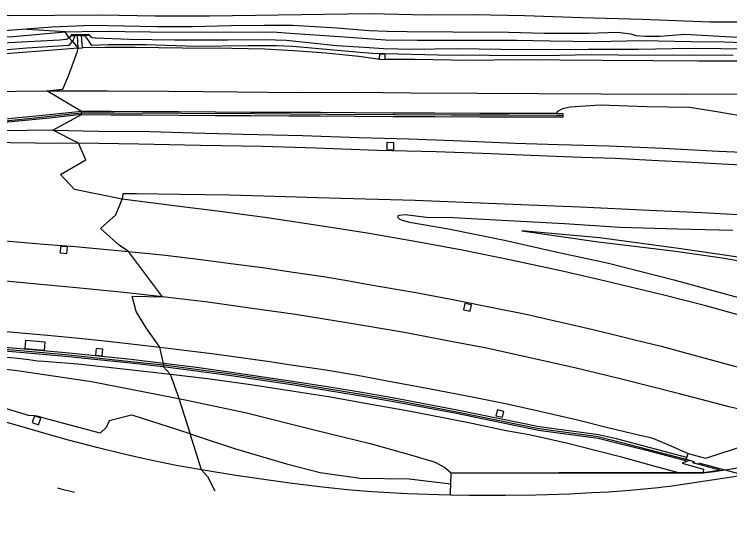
# Model space of a CAD drawing. Extents: x 162157 to 163165, y 378998 to 380775.
# Drawn here: x 162401.6 to 162575.6, y 379469 to 379597.6 of the extents above; entities that cross this region are included whole.
import ezdxf

# ---------------------------------------------------------------- set-up
doc = ezdxf.new("R2010")
doc.units = 0
for name, color, linetype in [('IMGEO_Berm_gesloten', 7, 'Continuous'), ('IMGEO_Berm_groen', 7, 'Continuous'), ('IMGEO_Geluidsscherm', 7, 'Continuous'), ('IMGEO_Grasland_overig', 7, 'Continuous'), ('IMGEO_Groenvoorziening', 7, 'Continuous'), ('IMGEO_Heide', 7, 'Continuous'), ('IMGEO_Muur', 7, 'Continuous'), ('IMGEO_Rijbaan_autosnelweg', 7, 'Continuous'), ('IMGEO_Rijbaan_autoweg', 7, 'Continuous'), ('IMGEO_Terreindeel_gesloten', 7, 'Continuous')]:
    doc.layers.add(name, color=color, linetype=linetype)

msp = doc.modelspace()

# ---------------------------------------------------------------- linework, layer by layer
at = {"layer": 'IMGEO_Berm_gesloten'}
for points in [[(162491.75, 379586.61), (162491.75, 379587.82), (162490.43, 379587.89), (162490.35, 379586.66)], [(162577.99, 379487.24), (162574.58, 379486.68), (162573.39, 379486.48), (162571.92, 379486.29), (162569.12, 379485.92), (162507.8, 379485.86)], [(162507.74, 379483.36), (162507.8, 379485.86)], [(162507.67, 379480.61), (162507.68, 379481.18), (162507.74, 379483.36)]]:
    msp.add_lwpolyline(points, dxfattribs=at)
at = {"layer": 'IMGEO_Berm_groen'}
for points in [[(162226.3, 379588.13), (162235.66, 379588.11), (162244.07, 379588.18), (162253.45, 379588.34), (162260.16, 379588.43), (162264.92, 379588.24), (162269.53, 379588.31), (162276.24, 379588.38), (162283.25, 379588.64), (162287.66, 379588.8), (162292.1, 379588.79), (162298.71, 379589.08), (162304.81, 379589.46), (162312.78, 379589.81), (162319.03, 379590.06), (162327.02, 379590.27), (162332.34, 379590.33), (162340.47, 379590.64), (162347.66, 379590.97), (162354.33, 379591.27), (162367.26, 379591.34), (162389.11, 379591.62), (162401.27, 379592.19), (162413.98, 379593.31)], [(162413.98, 379593.31), (162422.33, 379593.48), (162434.68, 379593.33), (162449.97, 379593.26), (162464.43, 379593.34), (162468.69, 379593), (162480.69, 379592.23), (162491.89, 379591.38), (162499.63, 379591.28), (162510.72, 379591.34), (162523.71, 379591.28), (162531.88, 379591.13), (162542.99, 379590.97), (162554.21, 379591.19), (162566.05, 379590.99), (162574.3, 379590.89), (162583.11, 379590.58)], [(162414.9, 379591.87), (162413.98, 379593.31)], [(162415.5, 379592.56), (162414.9, 379591.87)], [(162416.26, 379592.38), (162415.71, 379590.98)], [(162417.14, 379589.37), (162416.94, 379592.41)], [(162418.19, 379589.42), (162417.88, 379592.44)], [(162418.65, 379592.46), (162419.63, 379591.17), (162420.12, 379590.32), (162420.55, 379590.08), (162424.38, 379590.22), (162433.64, 379590.21), (162445.83, 379589.82), (162458.36, 379590.02), (162465.33, 379590), (162469.32, 379589.81), (162474.76, 379589.37), (162484.7, 379588.46), (162488.74, 379588.17), (162491.61, 379588.08), (162504.65, 379587.73), (162517.05, 379587.69), (162530.26, 379587.55), (162541.88, 379587.8), (162554.84, 379587.66), (162567.37, 379587.7), (162576.45, 379587.63)], [(162581.24, 379589.1), (162565.89, 379589.25), (162553.31, 379589.04), (162541.15, 379589.06), (162525.17, 379588.91), (162509.34, 379589.19), (162498.25, 379589), (162491.42, 379589.21), (162486.71, 379589.55), (162479.93, 379589.96), (162467.79, 379591.23), (162462.43, 379591.38), (162453.62, 379591.28), (162440.58, 379591.34), (162429.54, 379591.45), (162421.3, 379591.78), (162420.5, 379591.88), (162420.26, 379592.04), (162419.92, 379592.45), (162419.59, 379592.7)], [(162296.2, 379585.46), (162306.65, 379585.66), (162316.35, 379586.18), (162325.45, 379586.6), (162332.65, 379586.97), (162341.48, 379587.12), (162353.77, 379587.62), (162369.29, 379587.82), (162384.26, 379588.23), (162385.88, 379588.36), (162386.3, 379588.55), (162387.63, 379588.49), (162388.56, 379588.29), (162394.29, 379588.46), (162399.04, 379588.93), (162404.66, 379589.46), (162414.82, 379590.12), (162415.19, 379590.34), (162415.71, 379590.98)], [(162414.9, 379591.87), (162414.19, 379591.44), (162412.65, 379591.31), (162400.26, 379590.62), (162389.57, 379589.88), (162381.37, 379589.75), (162369.53, 379589.55), (162358.3, 379589.44), (162355.77, 379589.39), (162353.33, 379589.33), (162346.07, 379589.12), (162338.61, 379588.86), (162330.25, 379588.6), (162320.23, 379588.29), (162309.22, 379587.73), (162298.19, 379587.17)], [(162415.71, 379590.98), (162417.14, 379589.37)], [(162417.95, 379573.98), (162409.49, 379578.94)], [(162708.35, 379571.92), (162699.77, 379572.19), (162689.21, 379572.88), (162679.39, 379572.99), (162669.8, 379573.13), (162648.97, 379572.76), (162636.95, 379572.95), (162623.53, 379573.1), (162612.26, 379572.77), (162600.99, 379572.36), (162589.98, 379572.52), (162581.7, 379572.75), (162578.14, 379572.89), (162572.43, 379573.89), (162565.83, 379574.94), (162555.33, 379575.1), (162544.11, 379575.47), (162536.75, 379575.01), (162534.91, 379574.57), (162533.71, 379573.94), (162533.28, 379573.43)], [(162410.95, 379569.39), (162398.4, 379569.24), (162390.58, 379569.23), (162382.54, 379569.14)], [(162417.16, 379566.2), (162410.95, 379569.39)], [(162410.95, 379569.39), (162422.04, 379569.12), (162434.66, 379569.06), (162445.08, 379568.79), (162457.21, 379568.4), (162471.7, 379568.14), (162485.36, 379567.63), (162497.55, 379567.29), (162510.52, 379566.8), (162523.43, 379566.2), (162533.98, 379565.88), (162546.28, 379565.6), (162559.35, 379565.06), (162572.9, 379564.3), (162584.5, 379563.8), (162596.45, 379563.33), (162608.96, 379563), (162621.5, 379562.51), (162632.82, 379562.12)], [(162492.22, 379566.38), (162492.19, 379565.53), (162492.16, 379564.71), (162493.86, 379564.64), (162493.89, 379565.5), (162493.92, 379566.31), (162492.22, 379566.38)], [(162576.34, 379544.99), (162562.98, 379545.31), (162548.86, 379545.74), (162535.44, 379546.65), (162520.19, 379547.45), (162508.3, 379548.11), (162501.84, 379548.14), (162496.64, 379548.79), (162495.3, 379548.65), (162494.9, 379548.54), (162494.88, 379548.19), (162495.2, 379547.85), (162495.93, 379547.48), (162497.7, 379547.03), (162507.19, 379545.37), (162520.79, 379542.66), (162533.29, 379539.81), (162545.82, 379537.09), (162562, 379532.99), (162577.7, 379528.66)], [(162412.73, 379539.54), (162414.38, 379539.42), (162414.49, 379541), (162412.84, 379541.11), (162412.73, 379539.54)], [(162437.58, 379528.85), (162429.34, 379539.87)], [(162510.82, 379525.68), (162512.43, 379525.33), (162512.77, 379526.9), (162511.16, 379527.25), (162510.82, 379525.68)], [(162439.54, 379509.96), (162428.03, 379511.25), (162417.03, 379512.48), (162408.72, 379513.14), (162407.21, 379513.2), (162405.13, 379513.48), (162401.69, 379513.93), (162394.13, 379514.49), (162387.67, 379514.98), (162377.62, 379516.03), (162369.87, 379516.67), (162359.69, 379517.19), (162353.96, 379517.77), (162347.63, 379518.26), (162345.75, 379518.59), (162343.41, 379519.32)], [(162341.56, 379518.06), (162347.35, 379517.2), (162356.52, 379516.26), (162367.09, 379515.24), (162384.55, 379513.04), (162402.25, 379510.91), (162420.35, 379508.26), (162439.89, 379504.45), (162441.63, 379504.09)], [(162406.47, 379499.86), (162404.99, 379499.94), (162388.98, 379504.83), (162373.33, 379509.7), (162361.14, 379513.2), (162356.71, 379514.48), (162346.85, 379516.61), (162341.56, 379518.06)], [(162408.92, 379515.89), (162409.08, 379517.84), (162404.31, 379518.23), (162404.15, 379516.28), (162408.92, 379515.89)], [(162422.92, 379514.48), (162423.08, 379516.09), (162421.48, 379516.25), (162421.33, 379514.64), (162422.92, 379514.48)], [(162437.89, 379512.66), (162436.99, 379516.58)], [(162437.8, 379511.86), (162439.54, 379509.96)], [(162562.91, 379486.11), (162557.1, 379487.65), (162549.63, 379489.77), (162543.51, 379491.3), (162535.91, 379493.2), (162526.85, 379495.25), (162521.25, 379496.25), (162512.86, 379498.03), (162506.3, 379499.36), (162497.5, 379501.02), (162487.44, 379502.85), (162478.02, 379504.55), (162469.53, 379505.85), (162459.08, 379507.43), (162448.58, 379508.87), (162439.54, 379509.96)], [(162441.63, 379504.09), (162457.72, 379500.71), (162474.8, 379496.4), (162488.13, 379493.14), (162498.52, 379490.27), (162503.97, 379488.58), (162506.28, 379487.32), (162507.8, 379486.06)], [(162441.63, 379504.09), (162444.32, 379495.53)], [(162444.32, 379495.53), (162436.81, 379497.94), (162430.71, 379499.88), (162430.04, 379500.04), (162424.63, 379498.65), (162423.88, 379497.05), (162422.48, 379495.67), (162410.01, 379499.02), (162407.13, 379499.83), (162406.52, 379499.86)], [(162518.74, 379499.93), (162520.29, 379499.53), (162520.65, 379500.93), (162519.11, 379501.33), (162518.74, 379499.93)], [(162406.47, 379499.86), (162405.89, 379498.28), (162407.42, 379497.72), (162408.01, 379499.31), (162406.52, 379499.86)], [(162406.52, 379499.86), (162406.48, 379499.88), (162406.47, 379499.86)], [(162444.32, 379495.53), (162446.06, 379494.97), (162455.1, 379491.97), (162467.8, 379488.19), (162475.94, 379486.08), (162485.7, 379484.71), (162497.66, 379484.55), (162507.74, 379483.36)], [(162447.07, 379486.73), (162444.32, 379495.53)], [(162565.14, 379489.79), (162565.47, 379490.7), (162565.49, 379490.75)], [(162565.79, 379489.04), (162564, 379488.37), (162569.19, 379486.88), (162569.1, 379486.12)], [(162565.79, 379489.04), (162564.95, 379489.29)], [(162507.8, 379485.86), (162507.8, 379486.06)], [(162562.91, 379486.11), (162569.1, 379486.12)]]:
    msp.add_lwpolyline(points, dxfattribs=at)
at = {"layer": 'IMGEO_Geluidsscherm'}
for points in [[(162417.99, 379573.55), (162415.39, 379573.26), (162407.39, 379572.42), (162399.33, 379571.58), (162391.33, 379570.85), (162383.36, 379570.02), (162375.39, 379569.2), (162367.37, 379568.44), (162363.69, 379568.18), (162356.3, 379568.42), (162343.98, 379568.46)], [(162534.98, 379573), (162533.44, 379572.98), (162521.84, 379573.03), (162507.84, 379573.03), (162494.1, 379573.14), (162477.6, 379573.23), (162459.95, 379573.36), (162442.2, 379573.47), (162425.97, 379573.5), (162417.99, 379573.55)], [(162345.72, 379520.47), (162365.83, 379518.94), (162381.79, 379517.67), (162387.95, 379517.12), (162405.82, 379515.56), (162413.99, 379514.8), (162429.92, 379513.15), (162437.85, 379512.26)], [(162437.85, 379512.26), (162445.83, 379511.24), (162453.82, 379510.16), (162469.71, 379507.82), (162477.61, 379506.56), (162485.55, 379505.27), (162493.51, 379503.85), (162509.25, 379500.89), (162529.16, 379496.78), (162543.59, 379494.83)], [(162543.59, 379494.83), (162546.75, 379494.05), (162564.94, 379489.38)], [(162565.03, 379489.36), (162566.3, 379488.94)], [(162568.03, 379488.43), (162579.29, 379485.42), (162589.33, 379482.42), (162601.36, 379478.74), (162613.3, 379474.91), (162623.29, 379471.47), (162630.24, 379469.02)]]:
    msp.add_lwpolyline(points, dxfattribs=at)
at = {"layer": 'IMGEO_Grasland_overig'}
for points in [[(162221.4, 379596.34), (162232.81, 379595.62), (162244.57, 379595.05), (162255.91, 379594.6), (162268.61, 379594.02), (162279.86, 379593.63), (162292.84, 379593.2), (162303.75, 379592.84), (162317.2, 379593.15), (162331.36, 379593.33), (162344.35, 379593.39), (162356.89, 379593.4), (162367.61, 379593.24), (162378.74, 379593.41), (162387.31, 379593.42), (162395.67, 379593.41), (162403.41, 379593.97)], [(162403.41, 379593.97), (162410.79, 379594.57), (162420.32, 379594.93), (162436.21, 379594.65), (162444.91, 379594.61), (162454.36, 379594.87), (162462.29, 379594.93), (162469.25, 379594.96), (162480.1, 379594.32), (162487.93, 379593.63), (162492.21, 379593.5), (162497.11, 379593.43), (162508.23, 379593.33), (162521.75, 379593.24), (162530.43, 379593.02), (162541.27, 379593.02), (162548.26, 379593.26), (162551.56, 379592.86), (162552.79, 379592.44), (162555.1, 379592.29), (162558.66, 379592.24), (162564.71, 379592.77), (162574.51, 379592.23), (162590.51, 379591.44)], [(162413.98, 379593.31), (162403.41, 379593.97)], [(162414.9, 379591.87), (162415.71, 379590.98)], [(162410.95, 379569.39), (162417.93, 379573.18)], [(162441.63, 379504.09), (162441.56, 379504.32), (162439.54, 379509.96)], [(162507.8, 379486.06), (162534, 379486.09), (162562.91, 379486.11)]]:
    msp.add_lwpolyline(points, dxfattribs=at)
at = {"layer": 'IMGEO_Groenvoorziening'}
msp.add_lwpolyline([(162600.69, 379595.82), (162594.48, 379595.64), (162583.39, 379595.71), (162570.73, 379595.67), (162554.31, 379596.32), (162539.66, 379596.72), (162525.7, 379597.25), (162513.24, 379597.48), (162501.89, 379597.42), (162488.2, 379597.72), (162449.03, 379597.12), (162435.85, 379597.13), (162422.68, 379597.35), (162400.18, 379597.26), (162389.47, 379597.5), (162377.58, 379597.27), (162349.3, 379597.38), (162334.23, 379597.34), (162287.14, 379597.73)], dxfattribs=at)
at = {"layer": 'IMGEO_Heide'}
msp.add_lwpolyline([(162582.12, 379537.88), (162563.1, 379540.57), (162543.94, 379543.17), (162525.01, 379544.94), (162543.59, 379542.24), (162561.8, 379540), (162573.78, 379538.3), (162584.56, 379536.5)], dxfattribs=at)
at = {"layer": 'IMGEO_Muur'}
for points in [[(162419.59, 379592.7), (162415.5, 379592.56)], [(162416.26, 379592.38), (162415.51, 379592.36), (162415.5, 379592.56)], [(162416.94, 379592.41), (162416.26, 379592.38)], [(162417.88, 379592.44), (162416.94, 379592.41)], [(162417.88, 379592.44), (162418.65, 379592.46)], [(162418.65, 379592.46), (162419.59, 379592.5), (162419.59, 379592.7)], [(162417.95, 379573.98), (162410.15, 379573.14), (162401.75, 379572.29), (162393.85, 379571.54), (162385.91, 379570.71), (162378.01, 379569.91), (162367.21, 379568.84), (162363.73, 379568.65), (162360.95, 379568.73)], [(162417.93, 379573.18), (162410.13, 379572.35), (162401.73, 379571.49), (162393.84, 379570.75), (162385.89, 379569.91), (162378, 379569.11), (162377.26, 379569.04)], [(162417.93, 379573.18), (162417.95, 379573.98)], [(162417.93, 379573.18), (162425.14, 379573.13), (162432.77, 379573.11), (162441.49, 379573.09), (162450.46, 379573), (162459.11, 379572.95), (162468.35, 379572.91), (162476.01, 379572.88), (162484.48, 379572.83), (162493.63, 379572.76), (162503.87, 379572.73), (162514.81, 379572.66), (162522.97, 379572.66), (162533.43, 379572.63), (162535.08, 379572.63), (162535.11, 379573.37), (162533.28, 379573.43)], [(162533.28, 379573.43), (162522.99, 379573.46), (162514.83, 379573.46), (162503.89, 379573.52), (162493.65, 379573.55), (162484.51, 379573.63), (162476.03, 379573.67), (162468.37, 379573.71), (162459.13, 379573.74), (162450.48, 379573.8), (162441.51, 379573.89), (162432.79, 379573.9), (162425.16, 379573.93), (162417.95, 379573.98)], [(162437.89, 379512.66), (162429.96, 379513.56), (162414, 379515.18), (162405.86, 379515.96), (162387.99, 379517.53), (162381.82, 379518.07), (162365.86, 379519.35), (162345.67, 379520.85), (162341.37, 379521.5), (162341.24, 379520.72), (162345.58, 379520.07), (162365.8, 379518.54), (162381.75, 379517.26), (162387.92, 379516.72), (162405.78, 379515.15), (162413.95, 379514.4), (162429.87, 379512.75), (162437.8, 379511.86)], [(162437.89, 379512.66), (162437.8, 379511.86)], [(162565.14, 379489.79), (162548.02, 379494.28), (162543.7, 379495.23), (162529.23, 379497.18), (162509.33, 379501.29), (162493.58, 379504.24), (162485.61, 379505.67), (162477.68, 379506.96), (162469.77, 379508.2), (162453.85, 379510.54), (162445.88, 379511.64), (162437.89, 379512.66)], [(162437.8, 379511.86), (162445.78, 379510.84), (162453.76, 379509.76), (162469.64, 379507.42), (162477.55, 379506.16), (162485.45, 379504.87), (162493.44, 379503.45), (162509.17, 379500.5), (162529.09, 379496.39), (162543.59, 379494.42), (162548.99, 379493.11), (162554.99, 379491.58), (162564.85, 379488.99), (162564.95, 379489.29)], [(162564.95, 379489.29), (162564.98, 379489.37), (162565.14, 379489.79)]]:
    msp.add_lwpolyline(points, dxfattribs=at)
at = {"layer": 'IMGEO_Rijbaan_autosnelweg'}
for points in [[(162384.2, 379566.55), (162394.56, 379566.45), (162406.64, 379566.35), (162417.16, 379566.2)], [(162427.78, 379552.64), (162416.25, 379554.99), (162412.8, 379558.62), (162418.96, 379562.21), (162417.16, 379566.2)], [(162583.23, 379560.61), (162573.65, 379561.15), (162566.42, 379561.53), (162556.67, 379561.99), (162547.7, 379562.48), (162539.6, 379562.79), (162531.22, 379563.08), (162517.48, 379563.67), (162504.19, 379564.14), (162489.81, 379564.48), (162474.99, 379565.04), (162461.87, 379565.39), (162446.9, 379565.68), (162431.76, 379566.02), (162417.16, 379566.2)], [(162714.45, 379543.83), (162700.44, 379544.06), (162687.36, 379544.41), (162675.39, 379544.8), (162658.11, 379545.28), (162645.87, 379545.7), (162630.44, 379546.31), (162616.22, 379546.92), (162601.08, 379547.63), (162580.64, 379548.66), (162568.8, 379549.26), (162556.02, 379549.89), (162539.25, 379550.64), (162526.87, 379551.16), (162512.92, 379551.73), (162499.07, 379552.26), (162487.02, 379552.6), (162475.34, 379552.91), (162462.29, 379553.37), (162453.91, 379553.55), (162441.75, 379553.73), (162431.3, 379553.94), (162427.94, 379553.89), (162427.78, 379552.64)], [(162429.34, 379539.87), (162427.12, 379541.42), (162422.53, 379545.51), (162426.26, 379548.76), (162427.78, 379552.64)], [(162635.32, 379507.33), (162633.02, 379508.07), (162628.92, 379509.29), (162616.03, 379513.18), (162604.14, 379516.79), (162592.58, 379520.24), (162582.31, 379523.19), (162569.78, 379526.64), (162559.58, 379529.25), (162545.41, 379532.69), (162535.21, 379535.05), (162522.46, 379537.76), (162510.5, 379540.19), (162499.52, 379542.24), (162487.43, 379544.33), (162475.38, 379546.24), (162463.09, 379548.08), (162452.21, 379549.54), (162441.11, 379550.93), (162427.78, 379552.64)], [(162205.86, 379549.97), (162214.04, 379549.72), (162222.42, 379549.47), (162233.05, 379549.12), (162243.79, 379548.78), (162251.68, 379548.49), (162260.72, 379548.18), (162273.3, 379547.69), (162284.78, 379547.27), (162297.26, 379546.85), (162308.2, 379546.5), (162320.03, 379545.97), (162332.78, 379545.53), (162341.89, 379545.22), (162354.27, 379544.8), (162359.34, 379544.62), (162368.15, 379544.27), (162378.51, 379543.73), (162389.67, 379543.11), (162400.22, 379542.39), (162409.84, 379541.62), (162416.42, 379541.12), (162420.65, 379540.72), (162429.34, 379539.87)], [(162437.58, 379528.85), (162428.2, 379529.93), (162416.72, 379531.07), (162406.28, 379532.05), (162395.11, 379533.06), (162384.9, 379533.97), (162374.5, 379534.79), (162368.03, 379535.45), (162365.25, 379535.6), (162357.7, 379536.15), (162350.16, 379536.71), (162338.97, 379537.51), (162328.95, 379538.2), (162317.77, 379538.94), (162307.61, 379539.56), (162297.93, 379540.13)], [(162429.34, 379539.87), (162438.38, 379538.99), (162446.91, 379537.91), (162454.24, 379536.96), (162461.96, 379535.98), (162469.44, 379534.88), (162476.82, 379533.76), (162482.52, 379532.81), (162487.82, 379531.88), (162499.24, 379529.87), (162509.05, 379528.06), (162517.92, 379526.29), (162525.67, 379524.69), (162535.99, 379522.37), (162540.94, 379521.24), (162546.68, 379519.86), (162552.54, 379518.42), (162558.94, 379516.81), (162565.76, 379514.97), (162573.22, 379512.97), (162581, 379510.85)], [(162300.18, 379527.78), (162306.55, 379527.38), (162309.4, 379527.17), (162316.85, 379526.7), (162326.47, 379526.09), (162336.53, 379525.31), (162345.62, 379524.69), (162352.34, 379524.22), (162370.23, 379522.82), (162380.08, 379522.08), (162390.46, 379521.24), (162399.61, 379520.45), (162409.68, 379519.55), (162416.47, 379518.89), (162424.34, 379518.03), (162431.39, 379517.26), (162436.99, 379516.58)], [(162436.99, 379516.58), (162433.63, 379521.34), (162431.2, 379525.25), (162430.21, 379528.97), (162437.58, 379528.85)], [(162593.14, 379497.94), (162588.8, 379498.88), (162584.3, 379499.94), (162575.46, 379502.07), (162563.36, 379505.25), (162548.61, 379508.98), (162538.28, 379511.47), (162526.67, 379514.09), (162516.8, 379516.27), (162508.65, 379517.84), (162495.97, 379520.27), (162482.94, 379522.47), (162469.94, 379524.51), (162458.89, 379526.12), (162448.65, 379527.54), (162437.58, 379528.85)], [(162436.99, 379516.58), (162443.64, 379515.82), (162448.99, 379515.11), (162453.26, 379514.56), (162456.65, 379514.1), (162460.17, 379513.61), (162463.74, 379513.1), (162468.39, 379512.4), (162471.15, 379512.01), (162477.35, 379511.07), (162485.03, 379509.76), (162493.55, 379508.18), (162502.8, 379506.45), (162513.38, 379504.45), (162521.47, 379502.77), (162529.42, 379500.99), (162538.55, 379498.93), (162546.25, 379497), (162553.39, 379495.28), (162555.88, 379494.66), (162557.08, 379494.34), (162558.63, 379493.76), (162561.24, 379492.6), (162565.49, 379490.75)], [(162447.07, 379486.73), (162440.98, 379487.83), (162435.1, 379489.04), (162432.1, 379489.7), (162427.91, 379490.67), (162421.95, 379492.09), (162414.78, 379493.98), (162410.46, 379495.17), (162404.3, 379496.93), (162398.93, 379498.52)], [(162565.49, 379490.75), (162569.72, 379489.57), (162570.29, 379489.75), (162585.49, 379494.67), (162594.33, 379497.54), (162593.14, 379497.94)], [(162507.67, 379480.61), (162504.77, 379480.67), (162497.2, 379480.92), (162488.51, 379481.42), (162482.54, 379481.91), (162475.85, 379482.6), (162468.63, 379483.5), (162461.12, 379484.55), (162455.48, 379485.4), (162447.07, 379486.73)], [(162447.07, 379486.73), (162448.55, 379485.09), (162450.37, 379481.67)], [(162579.25, 379485.43), (162575.54, 379484.88), (162560.99, 379482.71), (162559.29, 379482.5), (162558.16, 379482.37), (162554.81, 379482.05), (162551.26, 379481.73), (162549.24, 379481.58), (162546.11, 379481.34), (162541.95, 379481.13), (162536.73, 379480.81), (162528.42, 379480.56), (162520.98, 379480.47), (162512.25, 379480.5), (162507.67, 379480.61)], [(162412.1, 379482.35), (162412.89, 379482.13), (162416.21, 379481.29)]]:
    msp.add_lwpolyline(points, dxfattribs=at)
at = {"layer": 'IMGEO_Rijbaan_autoweg'}
for points in [[(162417.14, 379589.37), (162409.03, 379588.68), (162402.56, 379588.18), (162395.86, 379587.72), (162388.45, 379587.16), (162382.67, 379586.73), (162378.54, 379586.67), (162367.3, 379586.56), (162354.2, 379586.27), (162347.91, 379586.14), (162340.58, 379585.9), (162334.44, 379585.65), (162327.58, 379585.38), (162321.91, 379585.17), (162315.7, 379584.96), (162308.98, 379584.68), (162303.32, 379584.48)], [(162409.49, 379578.94), (162413.37, 379579.35), (162414.72, 379582.6), (162415.94, 379585.91), (162416.95, 379588.64), (162417.14, 379589.37)], [(162417.14, 379589.37), (162418.19, 379589.42)], [(162490.35, 379586.66), (162489.92, 379586.68), (162485.34, 379587.29), (162477.33, 379588.13), (162469.58, 379588.72), (162462.4, 379589.09), (162454.45, 379589.27), (162442.45, 379589.37), (162430.96, 379589.52), (162423.68, 379589.55), (162418.19, 379589.42)], [(162490.35, 379586.66), (162491.75, 379586.61)], [(162713.14, 379585.55), (162699.13, 379585.62), (162687.76, 379585.72), (162674.67, 379585.68), (162660.78, 379585.76), (162641.61, 379585.8), (162623.91, 379585.8), (162609.9, 379585.88), (162601.24, 379585.93), (162595.55, 379585.96), (162582.32, 379586.21), (162567.99, 379586.18), (162556.88, 379586.31), (162544.45, 379586.35), (162534.3, 379586.4), (162524.26, 379586.49), (162512.31, 379586.39), (162499.03, 379586.56), (162491.75, 379586.61)], [(162213.59, 379575.45), (162228.65, 379575.28), (162242.59, 379575.28), (162256.3, 379575.39), (162270.76, 379575.59), (162284.36, 379575.84), (162297.58, 379576.23), (162310.63, 379576.71), (162322.83, 379577.29), (162336.56, 379577.74), (162350.1, 379578.19), (162370.16, 379578.45), (162379.21, 379578.63), (162394.44, 379578.8), (162409.49, 379578.94)], [(162409.49, 379578.94), (162424.14, 379579), (162439.08, 379578.92), (162455.88, 379578.76), (162470.58, 379578.58), (162484.48, 379578.68), (162497.92, 379578.46), (162514.26, 379578.4), (162529.07, 379578.33), (162544.31, 379578.23), (162564.45, 379578.14), (162578.93, 379578.23), (162591.92, 379578.08), (162601.26, 379578.09), (162603.04, 379578.09), (162615.71, 379577.7), (162624.65, 379577.53), (162633.47, 379577.12), (162642.97, 379576.84), (162653.1, 379576.54), (162665.15, 379576.13), (162679.27, 379575.7), (162695.4, 379575.06), (162707.35, 379574.7)]]:
    msp.add_lwpolyline(points, dxfattribs=at)
at = {"layer": 'IMGEO_Terreindeel_gesloten'}
msp.add_lwpolyline([(162569.1, 379486.12), (162573, 379486.63), (162573.31, 379486.67), (162573.21, 379486.7), (162566.64, 379488.44), (162567.04, 379488.67), (162565.79, 379489.04)], dxfattribs=at)

doc.saveas('drawing.dxf')
